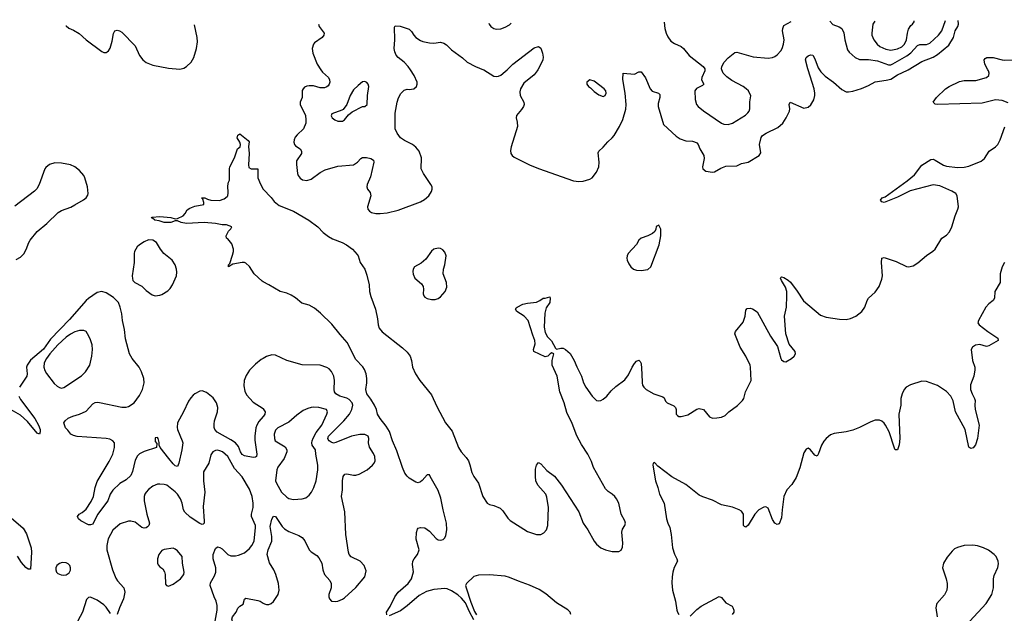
# Model space of a CAD drawing. Header units: inches. Extents: x 1550315 to 1685896, y 510706 to 640504.
# Tile 363 of 452: x 1627814 to 1636649, y 635121 to 640450. Entities that reach past the tile are written whole.
import ezdxf

# ---------------------------------------------------------------- set-up
doc = ezdxf.new("R2010")
doc.units = ezdxf.units.IN
doc.header["$MEASUREMENT"] = 0
for name, color, linetype in [('B6623', 7, 'Continuous'), ('B6624', 7, 'Continuous'), ('B6633', 7, 'Continuous'), ('B6634', 7, 'Continuous')]:
    doc.layers.add(name, color=color, linetype=linetype)

msp = doc.modelspace()

# ---------------------------------------------------------------- linework, layer by layer
at = {"layer": 'B6623', "color": 5}
for points, elevation in [([(1630000, 638096.5), (1629990, 638101.5), (1629918.9, 638170), (1629875.1, 638235.1), (1629843.3, 638263.3), (1629830, 638269.4), (1629810.6, 638269.4), (1629726, 638254), (1629688, 638230), (1629687.6, 638250), (1629698.7, 638261.3), (1629724.5, 638335.5), (1629732.3, 638370), (1629732, 638390), (1629717.5, 638437.5), (1629681.5, 638481.5), (1629669, 638490), (1629666, 638510), (1629688.4, 638551.6), (1629710, 638574), (1629718, 638590), (1629670, 638608), (1629630, 638608), (1629570, 638619.5), (1629470, 638629.3), (1629310, 638619.3), (1629262, 638630), (1629230, 638645.1), (1629210, 638644.7), (1629170.5, 638629.5), (1629110, 638629.1), (1629064.1, 638644.1), (1629027.6, 638650), (1629007.1, 638667.1), (1628994, 638670), (1629002, 638678), (1629070, 638682.6), (1629170, 638674.9), (1629210, 638662.8), (1629230, 638666), (1629281.2, 638690), (1629298, 638710), (1629316, 638744), (1629341.2, 638758.8), (1629384.7, 638775.3), (1629466, 638790), (1629466, 638810), (1629458, 638838), (1629446, 638850), (1629474, 638850), (1629498, 638838), (1629530, 638830.8), (1629607.5, 638827.5), (1629650, 638841), (1629676.5, 638863.5), (1629682, 638870), (1629684.7, 638895.3), (1629682, 638958), (1629688.9, 638991.1), (1629698, 639010), (1629696, 639110), (1629699.5, 639130), (1629742, 639210), (1629768, 639290), (1629792.7, 639310), (1629794, 639330), (1629789, 639350), (1629764, 639390), (1629770, 639412), (1629790, 639424.7), (1629865.2, 639365.2), (1629872.3, 639352.3), (1629868.6, 639311.4), (1629872.5, 639247.5), (1629866, 639146), (1629870, 639122), (1629890, 639111.3), (1629950, 639112), (1629950.6, 639030), (1629973.5, 638973.5), (1629998, 638930), (1630000, 638927.9)], 580), ([(1627782.2, 638297.8), (1627821.2, 638318.8), (1627850, 638348.4), (1627873.5, 638386.5), (1627895.2, 638450), (1627906.5, 638470), (1627970, 638548.9), (1628058.4, 638621.6), (1628159.4, 638720.6), (1628190, 638738.4), (1628271.7, 638768.3), (1628310, 638787.3), (1628386, 638834), (1628409.2, 638850.8), (1628425.2, 638874.8), (1628429.2, 638890), (1628422.9, 638950), (1628399.6, 639030), (1628390, 639052.3), (1628350, 639095.6), (1628310, 639127.8), (1628270, 639146.6), (1628190, 639162), (1628130, 639164.7), (1628082, 639150), (1628050, 639124.5), (1628040.3, 639110), (1627988.8, 638970), (1627967.1, 638932.9), (1627948.2, 638911.8), (1627770, 638776.1)], 620), ([(1630000, 636887.5), (1629958.4, 636841.6), (1629940.7, 636810), (1629933.4, 636786.6), (1629923.2, 636710), (1629924, 636676), (1629943.1, 636550), (1629938, 636530), (1629930, 636522), (1629910, 636520.5), (1629830, 636536), (1629810, 636546.1), (1629794.4, 636570), (1629778.3, 636618.3), (1629750.8, 636650.8), (1629710, 636679.5), (1629587, 636747), (1629566, 636770), (1629558, 636790), (1629557.8, 636817.8), (1629562.9, 636850), (1629587.6, 636930), (1629591, 636970), (1629579, 637010), (1629550, 637054.8), (1629490, 637102.4), (1629450, 637117.6), (1629430, 637114.2), (1629386.4, 637090), (1629370, 637079.1), (1629350, 637056.4), (1629330, 637024.7), (1629284.9, 636930), (1629229.2, 636830), (1629226.2, 636790), (1629230.2, 636770), (1629272.9, 636670), (1629276.9, 636650), (1629270, 636588.7), (1629242.6, 636470), (1629230, 636439.3), (1629210, 636445.6), (1629190, 636463.6), (1629151.6, 636510), (1629075.3, 636610), (1629066, 636630), (1629066, 636654), (1629057.2, 636690), (1629050, 636699), (1629030, 636695.3), (1629030, 636662), (1629044.7, 636644.7), (1629042, 636610), (1628930, 636575), (1628890, 636552.7), (1628870, 636533.3), (1628850, 636495.6), (1628826.2, 636393.8), (1628810, 636359.7), (1628770, 636319.7), (1628712.7, 636287.3), (1628650, 636227), (1628624.9, 636190), (1628606, 636130), (1628512.9, 636007.1), (1628470, 635922), (1628450, 635914), (1628430, 635915.3), (1628364, 635950), (1628341.2, 635970), (1628334, 635990), (1628348.7, 636010), (1628375.3, 636024.7), (1628410, 636057.3), (1628456.6, 636123.4), (1628476.4, 636170), (1628490.9, 636250), (1628510, 636305.5), (1628616.2, 636483.8), (1628649.8, 636550), (1628665.3, 636610), (1628664.4, 636650), (1628649.6, 636670), (1628623, 636683), (1628590, 636691.8), (1628328.3, 636708.3), (1628295.9, 636715.9), (1628274, 636730), (1628246.3, 636766.3), (1628224.8, 636784.8), (1628209.2, 636830), (1628221.2, 636850), (1628250, 636873.4), (1628290, 636890.5), (1628350, 636907.7), (1628410, 636936.3), (1628470, 637002.8), (1628490, 637013), (1628510, 637017.1), (1628530, 637014.4), (1628730, 636970.4), (1628767.9, 636972.1), (1628790, 636978.4), (1628840.7, 637010), (1628890, 637076.3), (1628916.9, 637130), (1628929.7, 637190), (1628926.9, 637230), (1628906.3, 637290), (1628885.6, 637330), (1628822.4, 637410), (1628800.5, 637450), (1628764.1, 637584.1), (1628754.8, 637670), (1628737.3, 637750), (1628729.6, 637810.4), (1628715.4, 637870), (1628699.7, 637910), (1628656.2, 637956.2), (1628590, 637998.7), (1628550, 638008.5), (1628510, 638000.4), (1628430, 637948.1), (1628410, 637929.8), (1628262.3, 637757.7), (1628090, 637582.1), (1628026.5, 637493.5), (1627910, 637395), (1627880.8, 637350), (1627876.1, 637330), (1627880.2, 637270), (1627877.2, 637250), (1627811.4, 637150)], 620), ([(1630000, 637410), (1629981, 637399), (1629930, 637358.5), (1629876.1, 637303.9), (1629844.7, 637255.3), (1629828, 637210), (1629824.3, 637164.3), (1629834.3, 637114.3), (1629850, 637083), (1629910, 637018), (1629998.7, 636958.7), (1630000, 636956.5)], 620), ([(1627806.9, 637070), (1627820.7, 637040.7), (1627948.5, 636870), (1627984, 636810), (1627998.8, 636770), (1627998.8, 636750), (1627990.7, 636729.3), (1627970, 636737.2), (1627883.6, 636843.6), (1627820.7, 636900.7), (1627630, 637008)], 620), ([(1629561.8, 635018.2), (1629585.4, 635150), (1629585.7, 635190), (1629577.1, 635230), (1629558.5, 635270), (1629523.5, 635370), (1629525.3, 635394.7), (1629562.4, 635457.6), (1629574.5, 635490), (1629573.8, 635530), (1629551, 635610), (1629551.2, 635650), (1629570, 635702.8), (1629590, 635718), (1629610, 635712.7), (1629630, 635699.3), (1629682, 635650), (1629710, 635637.4), (1629750, 635636.9), (1629778, 635642), (1629830, 635664.2), (1629876.5, 635703.5), (1629896.8, 635730), (1629917.6, 635770), (1629929.8, 635890), (1629928.6, 635910), (1629893.1, 635990), (1629892.8, 636010), (1629907.8, 636070), (1629909, 636110), (1629898.6, 636170), (1629875.8, 636235.9), (1629810, 636346), (1629742.4, 636422.4), (1629680.5, 636530), (1629634.5, 636570), (1629610, 636579.7), (1629590, 636584.7), (1629570, 636582), (1629547, 636570), (1629530, 636544), (1629510.4, 636470), (1629463.7, 636390), (1629462, 636310), (1629474.9, 636210), (1629461.3, 636081.3), (1629470.3, 635949.7), (1629468.2, 635931.8), (1629459, 635921), (1629450, 635917), (1629430, 635926), (1629344.5, 635984.5), (1629295.8, 636030), (1629284.8, 636050), (1629273.2, 636110), (1629257.3, 636150), (1629230.7, 636190), (1629210, 636210.9), (1629135.1, 636270), (1629110, 636278), (1629070, 636281.6), (1629050, 636279.6), (1629010, 636261.6), (1628970, 636231.8), (1628948.4, 636210), (1628937.6, 636190), (1628932.2, 636170), (1628930.4, 636130), (1628954.7, 636010), (1628977.3, 635930), (1628972.4, 635910), (1628962.2, 635897.8), (1628950, 635887.2), (1628930, 635884.7), (1628910, 635892.2), (1628850, 635938.7), (1628810, 635948.6), (1628790, 635948.4), (1628715.9, 635924.1), (1628650, 635866), (1628609.3, 635790), (1628595.8, 635730), (1628596.8, 635690), (1628648.1, 635510), (1628675.8, 635435.8), (1628691.3, 635411.3), (1628748.2, 635350), (1628757.1, 635310), (1628746.7, 635250), (1628710.3, 635170), (1628690, 635109)], 640), ([(1627654.8, 636050), (1627844.5, 635884.5), (1627873.7, 635833.7), (1627916.3, 635710), (1627919.3, 635670), (1627910, 635518), (1627890, 635517.2), (1627870, 635533.2), (1627830, 635578), (1627792.9, 635632.9)], 620), ([(1628630, 635118.4), (1628590, 635176.2), (1628570, 635197.6), (1628510, 635238.4), (1628450, 635265.2), (1628430, 635262), (1628414.8, 635245.2), (1628379, 635130), (1628312.3, 635010)], 640), ([(1630000, 634901.3), (1629990, 634899), (1629950, 634883.1), (1629907.7, 634852.3), (1629850, 634791.2), (1629830, 634776.3), (1629810, 634769.6), (1629790, 634772), (1629769.7, 634789.7), (1629729.1, 634869.1), (1629735.1, 635010), (1629716.5, 635070), (1629722.2, 635090), (1629756.1, 635130), (1629772.8, 635167.2), (1629790, 635184.9), (1629817.8, 635202.2), (1629831.3, 635248.7), (1629843.7, 635256.3), (1629950, 635237.1), (1629970.4, 635230), (1630000, 635211.5)], 620)]:
    msp.add_lwpolyline(points, dxfattribs=dict(at, elevation=elevation))
for points, elevation in [([(1628970, 638474.3), (1628930, 638456.9), (1628890, 638429.6), (1628868.4, 638410), (1628843.8, 638370), (1628840.5, 638350), (1628842.4, 638270), (1628824.4, 638150), (1628825.9, 638125.9), (1628830.4, 638110), (1628847.7, 638090), (1628910, 638056.4), (1628950, 638017.6), (1629001.3, 637981.3), (1629030.3, 637970.3), (1629070, 637976.1), (1629090, 637984.4), (1629142.9, 638017.1), (1629162.9, 638037.1), (1629185.4, 638070), (1629219.8, 638150), (1629224.4, 638184.4), (1629221.4, 638210), (1629208.4, 638250), (1629181.7, 638290), (1629108.3, 638350), (1629077.4, 638390), (1629042.9, 638450), (1629010, 638469.6)], 620), ([(1628350, 637660.5), (1628310, 637648.4), (1628270, 637627.7), (1628230, 637599.4), (1628156.8, 637530), (1628084.5, 637450), (1628054.1, 637410), (1628033.7, 637370), (1628030.2, 637330), (1628040.4, 637300.4), (1628055, 637275), (1628124.7, 637184.7), (1628150, 637159.5), (1628170, 637147.2), (1628190, 637143.6), (1628210, 637147.8), (1628370, 637252.9), (1628405.4, 637290), (1628442, 637350), (1628461.1, 637430), (1628466.3, 637490), (1628462.9, 637530), (1628450, 637575.3), (1628434.5, 637610), (1628409.6, 637649.6), (1628390, 637659.5)], 640), ([(1629190, 635706.6), (1629110, 635694.5), (1629090, 635684.5), (1629063.1, 635650), (1629050.4, 635610), (1629050.4, 635570), (1629056.7, 635556.7), (1629070, 635537.3), (1629099.5, 635519.5), (1629114.4, 635494.4), (1629119.3, 635470), (1629123.1, 635383.1), (1629130.6, 635370.6), (1629150, 635365.5), (1629190, 635383.1), (1629255.6, 635430), (1629287, 635470), (1629289.5, 635490), (1629276, 635570), (1629271.2, 635630), (1629230, 635682.9), (1629210, 635698.4)], 660), ([(1628196.3, 635576.3), (1628170, 635567.6), (1628148.5, 635550), (1628139.5, 635530), (1628138.4, 635510), (1628145.5, 635490), (1628157.3, 635477.3), (1628185.9, 635465.9), (1628210, 635463.1), (1628230, 635466.4), (1628257, 635483), (1628271.2, 635508.8), (1628271.3, 635530), (1628262.9, 635550), (1628250, 635564.5), (1628230, 635575.1)], 640)]:
    msp.add_lwpolyline(points, close=True, dxfattribs=dict(at, elevation=elevation))
at = {"layer": 'B6624', "color": 5, "elevation": 620}
msp.add_lwpolyline([(1628229, 640396.2), (1628230, 640394.8), (1628255.3, 640375.3), (1628296.9, 640356.9), (1628346.4, 640326.4), (1628410, 640269.1), (1628550, 640165.5), (1628570, 640155.5), (1628590, 640155.5), (1628598.6, 640161.4), (1628610, 640170.5), (1628625.6, 640194.4), (1628643.7, 640256.3), (1628654.9, 640325.1), (1628667.6, 640350), (1628690, 640357.4), (1628709.6, 640350.4), (1628730, 640336.5), (1628850, 640215.6), (1628890, 640129), (1628920.2, 640090), (1628950, 640066), (1629010, 640041), (1629150, 640014.3), (1629250, 640006.4), (1629286, 640014), (1629311.1, 640028.9), (1629351.5, 640070), (1629375.8, 640110), (1629402, 640190), (1629408.2, 640250), (1629405.7, 640290), (1629381.2, 640402.8)], dxfattribs=at)
at = {"layer": 'B6633', "color": 5}
for points, elevation in [([(1630516.4, 640000), (1630530, 639980.3), (1630583.8, 639930), (1630594.4, 639910), (1630596.4, 639890), (1630592.4, 639870), (1630582.9, 639857.1), (1630570, 639846), (1630550, 639838.9), (1630510, 639837.7), (1630450, 639857.4), (1630410, 639856.3), (1630390, 639853.3), (1630370, 639843.7), (1630356.3, 639830), (1630350, 639815.3), (1630348, 639750), (1630330.4, 639710), (1630330.4, 639690), (1630377.2, 639590), (1630382.8, 639550), (1630380.2, 639519.8), (1630360.3, 639470), (1630303.4, 639416.6), (1630285.9, 639394.1), (1630276.5, 639370), (1630274.9, 639350), (1630280.2, 639330), (1630290, 639318), (1630330.4, 639290), (1630343.6, 639270), (1630342.7, 639250), (1630297.2, 639182.8), (1630296.9, 639150), (1630307.2, 639070), (1630313.1, 639050), (1630330, 639027), (1630352.4, 639012.4), (1630390, 639006.3), (1630430, 639019), (1630510, 639078.6), (1630556.4, 639103.6), (1630670, 639135.5), (1630810, 639147.9), (1630846, 639170), (1630875.3, 639204.7), (1630890, 639214.3), (1630926.4, 639213.6), (1630964.7, 639204.7), (1630988, 639190), (1630993.1, 639170), (1630961.7, 639038.3), (1630932.2, 638970), (1630928.2, 638950), (1630936.3, 638930), (1630958.9, 638898.9), (1630964.9, 638870), (1630935.3, 638770), (1630938.7, 638750), (1630951.5, 638731.5), (1630970, 638720.3), (1631010, 638710.3), (1631049.2, 638709.2), (1631110, 638716.2), (1631210, 638740.8), (1631410, 638814.6), (1631445, 638835), (1631485.6, 638870), (1631510, 638907.3), (1631515.8, 638930), (1631514, 638950), (1631504.7, 638970), (1631438.4, 639070), (1631417, 639110), (1631420.4, 639210), (1631398.2, 639270), (1631370, 639305.1), (1631338.3, 639330), (1631265.5, 639365.5), (1631230.5, 639390.5), (1631199.8, 639430), (1631183.7, 639470), (1631181.7, 639610), (1631200.4, 639710), (1631212, 639748), (1631233.7, 639786.3), (1631262.9, 639817.1), (1631290, 639824.9), (1631310, 639823), (1631350, 639830.5), (1631374, 639850), (1631380.5, 639870), (1631379.7, 639890), (1631354.3, 639950), (1631321.2, 640000)], 620), ([(1631976.8, 640000), (1631979.1, 639999.1), (1632070, 639942.4), (1632090, 639939.3), (1632110, 639942.4), (1632130, 639952.4), (1632170, 639983.7), (1632187.3, 640000)], 620), ([(1632462.3, 640000), (1632456.5, 639990), (1632430, 639955.4), (1632339.2, 639880.8), (1632306.4, 639830), (1632301.4, 639801.4), (1632305, 639770), (1632337.6, 639710), (1632339.5, 639690), (1632334.4, 639670), (1632317.2, 639642.8), (1632273.4, 639590), (1632267.7, 639570), (1632279.3, 639530), (1632279.5, 639490), (1632223.2, 639310), (1632217.2, 639277.2), (1632219.6, 639250), (1632233.7, 639230), (1632250, 639216.9), (1632390, 639147.4), (1632470, 639113.4), (1632782, 639002), (1632830, 638996.5), (1632870, 639000.2), (1632930, 639019.2), (1632950, 639030.3), (1632990, 639081.1), (1633009.8, 639130), (1633015, 639170), (1633004, 639256), (1633012, 639270), (1633050, 639304.4), (1633090, 639354.4), (1633131.8, 639388.2), (1633149.8, 639410.2), (1633195.9, 639490), (1633226.1, 639553.9), (1633251.8, 639648.2), (1633254.9, 639690), (1633247.1, 639790), (1633226.3, 639913.7), (1633229.5, 639970.5), (1633330, 639962), (1633370, 639980.7), (1633390, 639980.7), (1633430, 639927.7), (1633470.2, 639830.2), (1633490, 639808.5), (1633544.7, 639790), (1633557.6, 639777.6), (1633558.4, 639750), (1633543, 639697), (1633541.8, 639670), (1633590, 639508), (1633703.9, 639403.9), (1633739.5, 639379.5), (1633790, 639361.3), (1633850, 639359.5), (1633870, 639354.9), (1633890, 639343.8), (1633902.4, 639330), (1633917.6, 639290), (1633951.8, 639230), (1633955.3, 639204.7), (1633942, 639130), (1633944.9, 639110), (1633971.3, 639090), (1634030, 639080.3), (1634050, 639084.2), (1634104.2, 639115.8), (1634150, 639134.4), (1634250, 639138.8), (1634290, 639158.8), (1634350, 639170.8), (1634449.2, 639230), (1634464.7, 639255.3), (1634453.3, 639330), (1634466.5, 639393.5), (1634479.5, 639410), (1634512, 639430), (1634617.9, 639482.1), (1634660.3, 639519.7), (1634692.4, 639567.6), (1634722.6, 639630), (1634725.7, 639650), (1634718.4, 639690), (1634728, 639710), (1634850, 639654.9), (1634890, 639664.4), (1634913.9, 639686.1), (1634940.4, 639730), (1634949.8, 639770), (1634949.8, 639790), (1634941.8, 639830), (1634888, 640000)], 620), ([(1633962.4, 640000), (1633962.4, 639990), (1633934.9, 639930), (1633933.4, 639910), (1633952.4, 639870), (1633940.9, 639859.1), (1633887, 639833), (1633872.2, 639810), (1633874.7, 639734.7), (1633886, 639690), (1633903, 639670), (1633951.1, 639631.1), (1634110, 639522.3), (1634133.3, 639513.3), (1634170, 639510.2), (1634210, 639522.3), (1634326, 639594), (1634347.2, 639612.8), (1634358.7, 639630), (1634364.7, 639650), (1634366.5, 639713.5), (1634374.8, 639765.2), (1634353, 639810), (1634333.3, 639830), (1634307, 639850), (1634205.2, 639905.2), (1634158.4, 639938.4), (1634125.1, 639970), (1634115, 640000)], 640), ([(1634990.1, 640000), (1635001.3, 639981.3), (1635042.8, 639942.8), (1635115.8, 639890), (1635190, 639823), (1635230, 639803.8), (1635250, 639801.6), (1635290, 639808.7), (1635367.3, 639832.7), (1635430, 639859.5), (1635490, 639893.1), (1635590, 639906), (1635630, 639916.6), (1635690, 639953.6), (1635781.9, 639998.1), (1635785.1, 640000)], 620), ([(1636684.2, 639704.2), (1636630, 639726), (1636570, 639729.8), (1636450, 639701.7), (1636049, 639689), (1636030, 639692), (1636009.4, 639710), (1636039.6, 639750), (1636122.7, 639830), (1636153.3, 639850), (1636246.3, 639893.7), (1636290, 639903.5), (1636395.1, 639904.9), (1636490, 639931.7), (1636511, 639950), (1636514, 639970), (1636507.6, 639990), (1636502, 640000)], 580), ([(1630000, 638927.9), (1630070, 638853.1), (1630097.3, 638817.3), (1630142.3, 638782.3), (1630270.1, 638730.1), (1630409, 638650), (1630490, 638591.7), (1630538.6, 638538.6), (1630583.6, 638503.6), (1630622, 638482), (1630706.7, 638450), (1630746.3, 638430), (1630799.5, 638390), (1630842.2, 638342.2), (1630850.2, 638330), (1630870.2, 638270), (1630911.9, 638211.9), (1630930, 638155.3), (1630949.6, 638070), (1630954.2, 638010), (1630963.6, 637963.6), (1631007.5, 637850), (1631025.4, 637765.4), (1631031.4, 637710), (1631040.9, 637680.9), (1631067.6, 637647.6), (1631250, 637505.7), (1631290, 637465.3), (1631316.9, 637430), (1631330, 637391), (1631340.2, 637330), (1631364.9, 637270), (1631403.6, 637210), (1631510, 637083.1), (1631558, 636978), (1631635.2, 636830), (1631695.1, 636755.1), (1631750, 636608.7), (1631774, 636570), (1631820.1, 636520.1), (1631841.2, 636490), (1631854.6, 636454.6), (1631870, 636386), (1631890, 636349.2), (1631932.2, 636290), (1631970.2, 636170.2), (1632009.2, 636109.2), (1632030, 636096.5), (1632070, 636089.2), (1632124.3, 636064.3), (1632150, 636041.1), (1632194.6, 635974.6), (1632214.4, 635954.4), (1632370, 635855.6), (1632450, 635827.1), (1632490, 635829.1), (1632517.5, 635842.5), (1632540.3, 635870), (1632553.8, 635910), (1632559.3, 636070), (1632544.7, 636164.7), (1632535.4, 636190), (1632463.5, 636270), (1632446.8, 636310), (1632441.4, 636350), (1632443.5, 636416.5), (1632450, 636452), (1632470, 636474.8), (1632490, 636462.8), (1632543, 636403), (1632611.6, 636351.6), (1632675.3, 636270), (1632830.8, 636030.8), (1632869.4, 635930), (1632912.2, 635870), (1632967.6, 635770), (1632990, 635741.5), (1633028.8, 635710), (1633070, 635691.5), (1633130, 635675.3), (1633190, 635674.9), (1633211.3, 635688.7), (1633224.4, 635715.6), (1633225.7, 635750), (1633217.4, 635850), (1633223.3, 635876.7), (1633245.2, 635910), (1633249.2, 635930), (1633244, 635950), (1633211.1, 636011.1), (1633189.5, 636110), (1633170, 636149.2), (1633154, 636170), (1633130, 636191.5), (1633093.7, 636213.7), (1633070, 636239.3), (1632962.4, 636430), (1632943.5, 636483.5), (1632911.2, 636550), (1632855.2, 636635.2), (1632813.2, 636713.2), (1632770, 636826), (1632723.1, 636923.1), (1632699.9, 637010), (1632659.3, 637110), (1632635.9, 637250), (1632592.5, 637350), (1632592.8, 637390), (1632606, 637450), (1632590, 637458.7), (1632574, 637450), (1632551.6, 637428.5), (1632530, 637424), (1632428.7, 637470), (1632424, 637490), (1632439.1, 637540.9), (1632437.6, 637570), (1632418.2, 637618.2), (1632377.2, 637750), (1632342, 637790), (1632275.3, 637830), (1632262, 637850), (1632270, 637862), (1632278, 637870), (1632330, 637894.9), (1632370, 637906.4), (1632450, 637914), (1632482, 637930), (1632510, 637951.3), (1632530, 637951.3), (1632570, 637962), (1632574.8, 637950), (1632570.3, 637910), (1632537.8, 637862.3), (1632525.8, 637814.2), (1632519.7, 637690), (1632530, 637640.5), (1632550, 637603.8), (1632587, 637567), (1632620.9, 637500.9), (1632630, 637493.7), (1632670, 637502.2), (1632690, 637499.8), (1632711.3, 637490), (1632753.1, 637453.1), (1632790, 637390.2), (1632812.9, 637332.9), (1632854.1, 637250), (1632874.4, 637190), (1632893.7, 637150), (1632950, 637071.6), (1632990, 637031.5), (1633010, 637028), (1633030, 637032.2), (1633050, 637043.5), (1633082.6, 637070), (1633121.8, 637118.2), (1633162.1, 637157.9), (1633242.9, 637217.1), (1633278.2, 637261.8), (1633309.5, 637330.5), (1633330, 637362.2), (1633350, 637383.9), (1633370, 637394.3), (1633382, 637382), (1633390, 637364), (1633397.9, 637270), (1633399, 637190), (1633402.6, 637170), (1633413.2, 637150), (1633435.5, 637130), (1633505.2, 637090), (1633585.1, 637065.1), (1633595.8, 637055.8), (1633610, 637024.9), (1633623.2, 637010), (1633684.1, 636984.1), (1633697.8, 636970), (1633703.2, 636950), (1633705, 636910), (1633716.4, 636896.4), (1633730, 636889.2), (1633750, 636889.2), (1633810, 636904.2), (1633890, 636953.4), (1633910, 636958.6), (1633950.4, 636950), (1634004.9, 636884.9), (1634030, 636872.7), (1634070, 636874.4), (1634110, 636882.4), (1634143.1, 636896.9), (1634178, 636930), (1634254.6, 636985.4), (1634299.5, 637030), (1634311.5, 637050), (1634325.7, 637110), (1634378, 637210), (1634372.8, 637330), (1634367.6, 637350), (1634329.9, 637429.8), (1634278.9, 637510), (1634232.3, 637630), (1634238, 637650), (1634304.6, 637735.4), (1634322.4, 637790), (1634330, 637842), (1634342.5, 637857.5), (1634370, 637860.5), (1634390, 637854.4), (1634430, 637826), (1634550, 637608.2), (1634615.3, 637515.3), (1634643.1, 637410), (1634650, 637397.3), (1634670, 637380.7), (1634690, 637379.1), (1634740.9, 637410), (1634763.7, 637430), (1634774.5, 637450), (1634771.6, 637470), (1634718, 637538), (1634689.8, 637629.8), (1634677.2, 637790), (1634693.6, 637870), (1634699, 637970), (1634696.8, 638010), (1634685.8, 638050), (1634649.7, 638110), (1634642, 638130), (1634643.9, 638136.1), (1634650, 638140.7), (1634670, 638136.5), (1634710, 638112.4), (1634730, 638094.3), (1634790, 638014.3), (1634846.6, 637926.6), (1634998.5, 637798.5), (1635050, 637779.1), (1635170, 637760.7), (1635230, 637759.1), (1635270, 637767.1), (1635318, 637790), (1635371.1, 637830), (1635398, 637870), (1635418.3, 637930), (1635429.7, 637950), (1635490, 638003.8), (1635525.6, 638054.4), (1635550, 638120.7), (1635555.3, 638150), (1635546, 638270), (1635550, 638310.6), (1635570, 638314.9), (1635590, 638310.2), (1635677.9, 638277.9), (1635770, 638235.2), (1635790, 638231.2), (1635830, 638239.7), (1635873.9, 638266.1), (1635950, 638334.6), (1636008.9, 638371.1), (1636029.7, 638390), (1636089.8, 638490.2), (1636130, 638515.5), (1636155.9, 638544.1), (1636177.2, 638590), (1636208.7, 638690), (1636233.5, 638750), (1636236.8, 638770), (1636227.1, 638870), (1636214.7, 638890), (1636179.7, 638910), (1636070, 638958.5), (1636010, 638968.7), (1635805.4, 638914.6), (1635690, 638856.1), (1635571.3, 638810), (1635550, 638814), (1635537.2, 638830), (1635554, 638850), (1635579.2, 638860.8), (1635777.6, 639002.4), (1635842.1, 639057.9), (1635910, 639143.2), (1635990, 639195.5), (1636010, 639197.1), (1636030, 639190.4), (1636104.2, 639144.2), (1636130, 639134.7), (1636230, 639124), (1636290, 639127.2), (1636330, 639134.5), (1636441, 639179), (1636470, 639205.3), (1636511.8, 639270), (1636571, 639309), (1636590, 639328.9), (1636611.9, 639370), (1636652.5, 639487.5)], 580), ([(1636652.1, 638270), (1636631.4, 638230), (1636613.4, 638170), (1636610.9, 638090), (1636565, 638010), (1636561.2, 637950), (1636549.1, 637930), (1636510, 637899.8), (1636482.3, 637870), (1636418.7, 637750), (1636412.2, 637730), (1636424.4, 637710), (1636500.7, 637650), (1636590.3, 637590), (1636593, 637570), (1636510, 637523), (1636490, 637516.9), (1636430, 637533.3), (1636390, 637527.8), (1636362.4, 637510), (1636350.4, 637490), (1636363.2, 637390), (1636384.2, 637330), (1636385.9, 637305.9), (1636377.1, 637250), (1636346.9, 637173.1), (1636347.2, 637130), (1636359.3, 637090), (1636382.4, 637050), (1636388.2, 637030), (1636384.2, 636990), (1636386.3, 636950), (1636423.2, 636810), (1636407.6, 636690), (1636390, 636632.7), (1636370, 636606.6), (1636350, 636601.2), (1636330, 636614), (1636297.1, 636770), (1636212.1, 636930), (1636190, 637028.3), (1636168, 637070), (1636130, 637111.3), (1636050, 637166.1), (1635950, 637200.7), (1635910, 637204.1), (1635807.9, 637172.1), (1635768.9, 637151.1), (1635749.6, 637130), (1635731.5, 637090), (1635721.9, 637050), (1635719.3, 636990), (1635702.4, 636910), (1635710.5, 636689.5), (1635705, 636635), (1635690, 636589.3), (1635670, 636589.3), (1635663, 636603), (1635616.6, 636750), (1635583.8, 636810), (1635570, 636829), (1635550, 636845.2), (1635530, 636853.9), (1635510, 636856.2), (1635490, 636853.9), (1635450, 636839.9), (1635350, 636788.4), (1635290, 636765.2), (1635230, 636750.6), (1635123.9, 636736.1), (1635090, 636722), (1635050, 636690.9), (1635030, 636667.6), (1635009, 636630), (1634983.1, 636556.9), (1634970, 636533), (1634950, 636541.5), (1634910, 636588.8), (1634890, 636602.8), (1634870, 636595.5), (1634850, 636562.6), (1634814.1, 636425.9), (1634780.6, 636339.4), (1634742.8, 636277.2), (1634698.8, 636230), (1634671, 636171), (1634654.5, 636050), (1634650, 635977.2), (1634630, 635922.9), (1634610, 635918.9), (1634590, 635931.3), (1634570, 635964.2), (1634530, 636066), (1634510, 636077.5), (1634490, 636075.3), (1634445.8, 636050), (1634410, 636010.6), (1634350, 635913.3), (1634330, 635895.8), (1634319.2, 635899.2), (1634309, 635909), (1634307.7, 636010), (1634290, 636036.7), (1634269.9, 636050), (1634210, 636075.4), (1634110, 636094.5), (1634030, 636138), (1633945.3, 636165.3), (1633910, 636181.9), (1633790, 636278.9), (1633665, 636345.1), (1633541.5, 636441.5), (1633510, 636476.2), (1633498.8, 636470), (1633496.4, 636450), (1633518.9, 636310), (1633541.2, 636250), (1633555.8, 636190), (1633598.1, 636110), (1633616.9, 635970), (1633629.4, 635929.4), (1633648, 635890), (1633660.8, 635830), (1633673, 635710), (1633690, 635651.6), (1633711.6, 635610), (1633715.5, 635590), (1633688.2, 635531.8), (1633676, 635490), (1633668.9, 635450), (1633666.6, 635393.4), (1633671, 635330), (1633698.1, 635230), (1633709.5, 635150), (1633717.8, 635130), (1633730, 635109.1)], 580), ([(1631108.7, 635108.7), (1631104, 635130), (1631138, 635182), (1631178.7, 635270), (1631211.5, 635310), (1631300.5, 635390), (1631329.8, 635430.2), (1631347.6, 635492.4), (1631338.3, 635558.3), (1631342.8, 635590), (1631352.4, 635610), (1631383.7, 635650), (1631397.8, 635690), (1631373, 635787), (1631373.5, 635846.5), (1631382.8, 635877.2), (1631390, 635884.9), (1631410, 635890.8), (1631450, 635887.7), (1631490, 635859.1), (1631550, 635794), (1631570, 635782), (1631590, 635777), (1631615.2, 635784.8), (1631630, 635799.3), (1631639, 635821), (1631647.9, 635870), (1631645.2, 635930), (1631614.5, 636050), (1631593.8, 636153.8), (1631570, 636223.5), (1631498.3, 636350), (1631490, 636362.9), (1631470, 636363), (1631426.2, 636313.8), (1631410, 636300.4), (1631390, 636293.8), (1631370, 636298), (1631310, 636334.5), (1631290, 636352.6), (1631270, 636379.9), (1631247.7, 636430), (1631198.8, 636578.8), (1631158.1, 636670), (1631131.9, 636751.9), (1631101.9, 636801.9), (1631048.6, 636870), (1631025.9, 636910), (1631016.9, 636950), (1630998.5, 636990), (1630964.2, 637044.2), (1630928, 637090), (1630920.9, 637130), (1630929.9, 637190.1), (1630929.5, 637230), (1630922.5, 637270), (1630907.6, 637310), (1630893, 637333), (1630830, 637399.9), (1630753, 637553), (1630690, 637622.6), (1630615.8, 637715.8), (1630514.1, 637814.1), (1630458.9, 637858.9), (1630410, 637885.9), (1630346.4, 637906.4), (1630290, 637951.8), (1630250, 637977.2), (1630210, 637993.7), (1630150, 638009.5), (1630050.8, 638070.8), (1630000, 638096.5)], 580), ([(1630000, 635211.5), (1630010, 635205.3), (1630030, 635199), (1630050, 635200.8), (1630071.5, 635210), (1630090, 635225.7), (1630134.8, 635290), (1630143.5, 635330), (1630135.3, 635390), (1630111.2, 635470), (1630094.1, 635510), (1630055.2, 635575.2), (1630035.3, 635650), (1630044.9, 635690), (1630076.3, 635770), (1630077.4, 635810), (1630060.7, 635899.3), (1630075.2, 635964.8), (1630090, 635993), (1630110, 635988.7), (1630170, 635899.6), (1630190, 635878.2), (1630230, 635856.5), (1630319.2, 635819.2), (1630350, 635800.4), (1630372.4, 635772.4), (1630412.4, 635690), (1630430, 635672.4), (1630479.4, 635639.4), (1630499.2, 635619.2), (1630524.6, 635570), (1630534.9, 635510), (1630548.7, 635470), (1630596.2, 635416.2), (1630607.6, 635390), (1630607.6, 635350), (1630588.7, 635290), (1630588.4, 635270), (1630593.4, 635250), (1630610.4, 635230.4), (1630645.8, 635225.8), (1630669, 635230), (1630710, 635247.3), (1630730, 635260.8), (1630830, 635352.8), (1630912.3, 635450), (1630921.6, 635501.6), (1630904.5, 635550), (1630868.2, 635588.2), (1630788.3, 635628.3), (1630771.8, 635650), (1630763.6, 635670), (1630741.1, 635830), (1630732.5, 636032.5), (1630700.7, 636170), (1630709.8, 636230), (1630709.8, 636310.2), (1630717.4, 636350), (1630731.2, 636368.8), (1630750, 636373.4), (1630810, 636360.3), (1630830, 636360.3), (1630860.9, 636370), (1630931.8, 636410), (1630980.7, 636450), (1630993.6, 636470), (1631003.6, 636490), (1631001.3, 636530), (1630990, 636557), (1630952.2, 636612.2), (1630944.2, 636650), (1630946.6, 636690), (1630939.6, 636710), (1630910, 636726), (1630866, 636726), (1630792.8, 636712.8), (1630650, 636654), (1630630, 636649.9), (1630610, 636656.1), (1630589.8, 636670), (1630582.1, 636682.1), (1630577.8, 636690), (1630585, 636710), (1630724, 636850), (1630774.3, 636910), (1630793.3, 636950), (1630802.2, 636990), (1630797.4, 637010), (1630770, 637040.3), (1630750, 637051.4), (1630686, 637070), (1630651.9, 637091.9), (1630640.3, 637110), (1630635.5, 637130), (1630640.3, 637210), (1630632.7, 637250), (1630611.8, 637291.8), (1630590, 637314.5), (1630570, 637327.4), (1630510, 637347.6), (1630347.9, 637352.1), (1630212.3, 637390), (1630110, 637439.1), (1630077.2, 637442.8), (1630030, 637427.4), (1630000, 637410)], 620), ([(1630000, 636956.5), (1630015.3, 636930), (1630014.3, 636910), (1630002.3, 636890), (1630000, 636887.5)], 620), ([(1636339.3, 635050), (1636486.6, 635210), (1636538, 635290), (1636551.8, 635350), (1636551.6, 635430), (1636559.3, 635460.7), (1636590, 635531), (1636595.8, 635564.2), (1636594, 635590), (1636575.4, 635630), (1636558.7, 635650), (1636507.7, 635687.7), (1636462.7, 635710), (1636410, 635728), (1636366.1, 635733.9), (1636290, 635729.7), (1636227.9, 635712.1), (1636201, 635699), (1636179.9, 635680.1), (1636135.9, 635624.1), (1636104, 635570), (1636095.6, 635530), (1636127.4, 635430), (1636135.6, 635390), (1636137.5, 635362.5), (1636132.9, 635330), (1636112.1, 635288), (1636044, 635210), (1636039.9, 635200.1), (1636033.4, 635170), (1636048, 635090)], 620), ([(1632758.6, 635110), (1632752.8, 635130), (1632732.5, 635152.5), (1632630, 635215), (1632536.2, 635296.2), (1632474, 635334), (1632390, 635373.3), (1632289.1, 635409.1), (1632210, 635443.7), (1632170, 635455.2), (1632030, 635467.4), (1631930, 635464.7), (1631889.3, 635450.7), (1631822.8, 635390), (1631815.2, 635370), (1631818.8, 635350), (1631862.6, 635222.6), (1631896.3, 635136.3), (1631912.4, 635107.6)], 580), ([(1631890, 635062), (1631850, 635134.5), (1631813.8, 635213.8), (1631778.4, 635258.4), (1631746.2, 635286.2), (1631690, 635323), (1631650, 635341.5), (1631630, 635344.9), (1631530, 635335.7), (1631463.7, 635316.3), (1631399.9, 635280.1), (1631290, 635188.5), (1631230, 635144.6), (1631130, 635099)], 580), ([(1633830, 635094.3), (1633890, 635156.1), (1633930, 635185.8), (1634090, 635270.6), (1634110, 635262.8), (1634150, 635214.9), (1634206, 635186), (1634214.4, 635174.4), (1634221.6, 635150), (1634223, 635130), (1634207.7, 635110)], 580)]:
    msp.add_lwpolyline(points, dxfattribs=dict(at, elevation=elevation))
for points, elevation in [([(1630910, 639895.1), (1630890, 639892.3), (1630850, 639860.5), (1630810, 639820.5), (1630778.3, 639770), (1630750.3, 639689.7), (1630715.3, 639644.7), (1630703.4, 639636.6), (1630615.2, 639604.8), (1630610, 639586), (1630618, 639570), (1630642, 639550), (1630670, 639537.6), (1630710, 639538.4), (1630730, 639550.6), (1630765.3, 639594.7), (1630798.3, 639621.7), (1630889.5, 639670.5), (1630910, 639671), (1630932.1, 639687.9), (1630935.1, 639770), (1630947.6, 639850), (1630942, 639870), (1630930, 639886)], 640), ([(1632930, 639908.7), (1632902, 639890), (1632902, 639870), (1632918, 639850), (1632937.1, 639837.1), (1632970, 639804), (1633010, 639774), (1633050, 639760.7), (1633068.7, 639770), (1633076, 639790), (1633072.3, 639810), (1633057.2, 639830), (1632970, 639899.3)], 640), ([(1633550, 638606), (1633526.4, 638593.6), (1633522, 638570), (1633512, 638550), (1633492, 638530), (1633450.6, 638509.4), (1633390, 638489.2), (1633370.8, 638470), (1633350, 638433.2), (1633274.8, 638350), (1633264, 638330), (1633260.7, 638310), (1633264, 638290), (1633278.8, 638258.8), (1633297.3, 638230), (1633322.8, 638210), (1633350, 638201.3), (1633390, 638197.1), (1633450, 638208), (1633477, 638230), (1633552.3, 638430), (1633568, 638510), (1633568, 638570)], 620), ([(1631570, 638398), (1631530, 638389.2), (1631510, 638373.2), (1631458.8, 638301.2), (1631415.2, 638264.8), (1631358, 638230), (1631346, 638210), (1631342.8, 638190), (1631344.5, 638164.5), (1631361, 638130), (1631418.5, 638078.5), (1631434.4, 638054.4), (1631438.8, 638030), (1631434, 637990), (1631440.7, 637970), (1631450, 637958.8), (1631470, 637947.7), (1631510, 637937.3), (1631540.9, 637939.1), (1631570, 637947.3), (1631590, 637962.8), (1631631.4, 638008.6), (1631646.6, 638050), (1631642.7, 638090), (1631615.1, 638170), (1631616, 638210), (1631629.2, 638250), (1631641.2, 638330), (1631630, 638362), (1631610, 638384), (1631590, 638396)], 620), ([(1630450, 636972.9), (1630430, 636969.8), (1630399.1, 636960.9), (1630358.3, 636941.7), (1630300.9, 636899.1), (1630230, 636836.8), (1630130, 636785.1), (1630110, 636763.7), (1630098.7, 636730), (1630099.5, 636690), (1630106.4, 636670), (1630195.5, 636615.5), (1630210.3, 636590), (1630211.5, 636571.5), (1630187.6, 636510), (1630130, 636434), (1630120.9, 636410), (1630110.3, 636310), (1630118, 636290), (1630162.4, 636210), (1630210, 636164.4), (1630230, 636152.7), (1630270, 636142), (1630350, 636147.7), (1630380.9, 636159.1), (1630410, 636182.8), (1630431.4, 636208.6), (1630454.5, 636250), (1630474, 636310), (1630489.7, 636410), (1630489.7, 636450), (1630471.2, 636550), (1630468.5, 636588.5), (1630439.8, 636630), (1630435.5, 636650), (1630438, 636670), (1630446.1, 636693.9), (1630474.5, 636745.5), (1630524.5, 636810), (1630571.3, 636910), (1630575.1, 636930), (1630566.6, 636950), (1630499, 636970)], 640)]:
    msp.add_lwpolyline(points, close=True, dxfattribs=dict(at, elevation=elevation))
at = {"layer": 'B6634', "color": 5}
for points, elevation in [([(1630493.8, 640409.2), (1630502, 640390), (1630544.9, 640330), (1630544.4, 640310), (1630528.2, 640290), (1630459.2, 640240.8), (1630450.3, 640229.7), (1630438, 640190), (1630443.1, 640150), (1630481.8, 640050), (1630516.4, 640000)], 620), ([(1631321.2, 640000), (1631301.3, 640030), (1631265.1, 640070), (1631210, 640111.6), (1631192.9, 640132.9), (1631180, 640160), (1631173.7, 640190), (1631178.7, 640270), (1631176.4, 640383.6), (1631184, 640396), (1631229.2, 640390.8), (1631310, 640365.3), (1631330, 640344.4), (1631350.2, 640310), (1631367.9, 640290), (1631410, 640263.2), (1631430, 640255.6), (1631490, 640242.8), (1631530, 640240.3), (1631590, 640247), (1631619.3, 640239.3), (1631643.4, 640223.4), (1631690, 640179.3), (1631788.6, 640108.6), (1631830.7, 640070), (1631904.9, 640030), (1631976.8, 640000)], 620), ([(1632022.3, 640418), (1632025.5, 640410), (1632042, 640390), (1632070, 640370.5), (1632090, 640365.5), (1632130, 640368.4), (1632170, 640381.6), (1632210, 640404.9), (1632225.4, 640419.2)], 640), ([(1633596.8, 640427.1), (1633603.6, 640370), (1633614.9, 640330), (1633630, 640297.3), (1633657.6, 640257.6), (1633690, 640236.3), (1633750.3, 640210.3), (1633771.4, 640191.4), (1633820.4, 640130), (1633946.4, 640030), (1633962.4, 640010), (1633962.4, 640000)], 640), ([(1634115, 640000), (1634111.6, 640010), (1634114, 640030), (1634135.6, 640070), (1634170, 640108.2), (1634230, 640155.8), (1634250, 640157), (1634395.1, 640115.1), (1634530, 640103.6), (1634569.7, 640110.3), (1634590, 640120.4), (1634610, 640134.9), (1634642.4, 640170), (1634654.7, 640190), (1634666.3, 640230), (1634674, 640270), (1634659.2, 640350), (1634660.4, 640370), (1634670, 640397.3), (1634736.4, 640433.6)], 640), ([(1635082.2, 640435.6), (1635110, 640408), (1635166, 640386), (1635190, 640370.8), (1635210, 640332), (1635218.7, 640270), (1635240.6, 640180.6), (1635257.8, 640157.8), (1635312, 640112), (1635350, 640094), (1635430, 640092.3), (1635510, 640080.2), (1635610, 640044.1), (1635630, 640046.1), (1635650, 640054.6), (1635774.8, 640125.2), (1635810, 640153), (1635870, 640218.5), (1635890, 640227.8), (1635950, 640226.5), (1635980.6, 640239.4), (1636059.1, 640310), (1636088.6, 640351.4), (1636121.7, 640441.6)], 640), ([(1635487.5, 640438), (1635470.2, 640410), (1635459.1, 640330), (1635460.8, 640310), (1635478.2, 640270), (1635508.3, 640230), (1635532.9, 640210), (1635585.3, 640185.3), (1635630, 640175.1), (1635690, 640188.4), (1635730, 640207.7), (1635752.5, 640230), (1635771.8, 640270), (1635779.4, 640330), (1635790, 640365.5), (1635810, 640398), (1635826, 640410), (1635840.9, 640430), (1635840.2, 640440)], 660), ([(1635785.1, 640000), (1635910, 640074.2), (1636010, 640114.3), (1636050, 640136.3), (1636150, 640222.6), (1636194.1, 640290), (1636209.2, 640350), (1636231.7, 640388.3), (1636236.7, 640410), (1636236.1, 640442.3)], 620), ([(1636502, 640000), (1636474.2, 640050), (1636468.2, 640090), (1636478, 640102), (1636493.2, 640110), (1636550, 640111.9), (1636629, 640089), (1636650, 640086.9), (1636830, 640094), (1636861.5, 640081.5), (1636910, 640052.7), (1637010, 640043), (1637088.3, 640028.3), (1637156.2, 640043.8), (1637190, 640065.5), (1637212.3, 640090), (1637250, 640154.8), (1637273, 640207), (1637282.5, 640217.5), (1637470, 640342.4), (1637550, 640379.6), (1637587.9, 640412), (1637596.1, 640430), (1637592.1, 640450)], 580), ([(1632187.3, 640000), (1632240.5, 640050), (1632430, 640197), (1632470, 640208), (1632490, 640194.8), (1632506, 640150), (1632512.4, 640112.4), (1632508.5, 640090), (1632491.4, 640050), (1632462.3, 640000)], 620), ([(1634888, 640000), (1634884.8, 640010), (1634866.6, 640090), (1634872.3, 640110), (1634890, 640125.5), (1634910, 640134.4), (1634930, 640130.4), (1634950, 640098.8), (1634978.9, 640018.9), (1634990.1, 640000)], 620)]:
    msp.add_lwpolyline(points, dxfattribs=dict(at, elevation=elevation))

doc.saveas('drawing.dxf')
